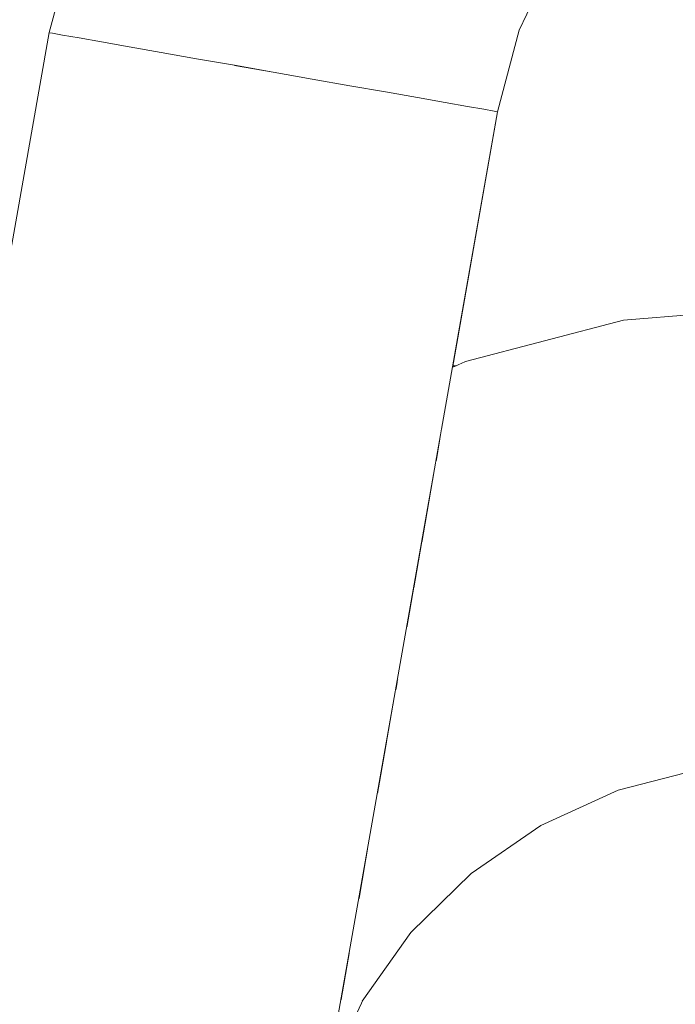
# Model space of a CAD drawing. Header units: millimetres. Extents: x -30280 to 309309, y -17460 to 4378.
# Tile 450 of 656: x 148477 to 148500, y -14528 to -14493. Entities that reach past the tile are written whole.
import ezdxf

# ---------------------------------------------------------------- set-up
doc = ezdxf.new("R2010")
doc.units = ezdxf.units.MM
doc.header["$MEASUREMENT"] = 0
doc.linetypes.add('Wipeout_Contour', pattern=[1000, 0, -1000])
doc.layers.add('P1_PLANTA PRIMERA_4_Nuevo_08_E_Envans secs', color=7, linetype='Continuous')
doc.layers.add('P1_PLANTA PRIMERA_4_Nuevo_09_EI_Mobiliari general', color=7, linetype='Continuous')
doc.layers.add('P1_PLANTA PRIMERA_4_Nuevo_09_EI_Mobiliari general_Pluma_Nº__1', color=7, linetype='Continuous', lineweight=5)

msp = doc.modelspace()

# ---------------------------------------------------------------- wipeouts: each hides what was drawn before it
at = {"color": 254, "linetype": 'Wipeout_Contour', "lineweight": 0, "ltscale": 1491831.615507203}
msp.add_wipeout([(148453.929, -14505.297), (148475.572, -14505.297), (148477.638, -14493.585), (148479.13, -14488.018), (148481.569, -14482.795), (148484.879, -14478.077), (148488.96, -14474.006), (148493.686, -14470.707), (148495.751, -14469.75), (148453.929, -14469.75)], dxfattribs=at).dxf.layer = 'P1_PLANTA PRIMERA_4_Nuevo_09_EI_Mobiliari general'
at = {"color": 254, "linetype": 'Wipeout_Contour', "lineweight": 0, "ltscale": 447597.043066}
msp.add_wipeout([(148491.227, -14508.653), (148492.871, -14507.902), (148491.431, -14507.497)], dxfattribs=at).dxf.layer = 'P1_PLANTA PRIMERA_4_Nuevo_09_EI_Mobiliari general'
at = {"color": 254, "linetype": 'Wipeout_Contour', "lineweight": 0, "ltscale": 447594.629769}
msp.add_wipeout([(148489.809, -14516.699), (148490.994, -14515.884), (148490.302, -14514.677)], dxfattribs=at).dxf.layer = 'P1_PLANTA PRIMERA_4_Nuevo_09_EI_Mobiliari general'
at = {"color": 254, "linetype": 'Wipeout_Contour', "lineweight": 0, "ltscale": 447592.533931}
msp.add_wipeout([(148487.906, -14527.492), (148489.625, -14525.078), (148488.179, -14525.94)], dxfattribs=at).dxf.layer = 'P1_PLANTA PRIMERA_4_Nuevo_09_EI_Mobiliari general'

# ---------------------------------------------------------------- next in the draw order: wipeouts: each hides what was drawn before it
at = {"color": 254, "linetype": 'Wipeout_Contour', "lineweight": 0, "ltscale": 4182736.077908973}
msp.add_wipeout([(148493.395, -14496.363), (148491.819, -14505.297), (148497.826, -14503.696), (148503.486, -14503.223), (148678.929, -14503.678), (148854.372, -14503.196), (148860.032, -14503.696), (148865.582, -14505.147), (148864.463, -14496.363), (148863.694, -14493.495), (148862.438, -14490.805), (148860.733, -14488.374), (148858.631, -14486.277), (148856.196, -14484.578), (148853.503, -14483.328), (148850.633, -14482.566), (148847.674, -14482.315), (148692.121, -14482.728), (148678.929, -14482.764), (148665.738, -14482.801), (148510.184, -14482.293), (148507.225, -14482.566), (148504.355, -14483.328), (148501.662, -14484.578), (148499.227, -14486.277), (148497.125, -14488.374), (148495.42, -14490.805), (148494.164, -14493.495)], dxfattribs=at).dxf.layer = 'P1_PLANTA PRIMERA_4_Nuevo_09_EI_Mobiliari general'
at = {"color": 254, "linetype": 'Wipeout_Contour', "lineweight": 0, "ltscale": 596713.58794}
msp.add_wipeout([(148428.929, -14815.895), (148485.516, -14494.974), (148484.148, -14494.733), (148428.929, -14807.895)], dxfattribs=at).dxf.layer = 'P1_PLANTA PRIMERA_4_Nuevo_09_EI_Mobiliari general'
at = {"color": 254, "linetype": 'Wipeout_Contour', "lineweight": 0, "ltscale": 596796.86499}
msp.add_wipeout([(148491.227, -14508.653), (148490.99, -14509.999), (148493.207, -14508.987), (148492.871, -14507.902)], dxfattribs=at).dxf.layer = 'P1_PLANTA PRIMERA_4_Nuevo_09_EI_Mobiliari general'
at = {"color": 254, "linetype": 'Wipeout_Contour', "lineweight": 0, "ltscale": 447593.069689}
msp.add_wipeout([(148487.881, -14527.632), (148490.076, -14525.232), (148487.906, -14527.492)], dxfattribs=at).dxf.layer = 'P1_PLANTA PRIMERA_4_Nuevo_09_EI_Mobiliari general'

# ---------------------------------------------------------------- next in the draw order: wipeouts: each hides what was drawn before it
at = {"color": 254, "linetype": 'Wipeout_Contour', "lineweight": 0, "ltscale": 596718.53371}
msp.add_wipeout([(148428.929, -14815.895), (148430.34, -14815.895), (148486.884, -14495.215), (148485.516, -14494.974)], dxfattribs=at).dxf.layer = 'P1_PLANTA PRIMERA_4_Nuevo_09_EI_Mobiliari general'
at = {"color": 254, "linetype": 'Wipeout_Contour', "lineweight": 0, "ltscale": 447607.39522}
msp.add_wipeout([(148497.806, -14503.819), (148492.235, -14505.276), (148497.826, -14504.178)], dxfattribs=at).dxf.layer = 'P1_PLANTA PRIMERA_4_Nuevo_09_EI_Mobiliari general'

# ---------------------------------------------------------------- next in the draw order: wipeouts: each hides what was drawn before it
at = {"color": 254, "linetype": 'Wipeout_Contour', "lineweight": 0, "ltscale": 596724.026369}
msp.add_wipeout([(148430.34, -14815.895), (148431.707, -14815.895), (148488.211, -14495.449), (148486.884, -14495.215)], dxfattribs=at).dxf.layer = 'P1_PLANTA PRIMERA_4_Nuevo_09_EI_Mobiliari general'
at = {"color": 254, "linetype": 'Wipeout_Contour', "lineweight": 0, "ltscale": 447607.667081}
msp.add_wipeout([(148497.826, -14504.178), (148492.276, -14505.63), (148497.888, -14504.762)], dxfattribs=at).dxf.layer = 'P1_PLANTA PRIMERA_4_Nuevo_09_EI_Mobiliari general'

# ---------------------------------------------------------------- next in the draw order: wipeouts: each hides what was drawn before it
at = {"color": 254, "linetype": 'Wipeout_Contour', "lineweight": 0, "ltscale": 447608.161602}
msp.add_wipeout([(148497.888, -14504.762), (148492.399, -14506.198), (148497.989, -14505.554)], dxfattribs=at).dxf.layer = 'P1_PLANTA PRIMERA_4_Nuevo_09_EI_Mobiliari general'

# ---------------------------------------------------------------- next in the draw order: wipeouts: each hides what was drawn before it
at = {"color": 254, "linetype": 'Wipeout_Contour', "lineweight": 0, "ltscale": 447608.864206}
msp.add_wipeout([(148497.989, -14505.554), (148492.599, -14506.963), (148498.126, -14506.528)], dxfattribs=at).dxf.layer = 'P1_PLANTA PRIMERA_4_Nuevo_09_EI_Mobiliari general'

# ---------------------------------------------------------------- next in the draw order: wipeouts: each hides what was drawn before it
at = {"color": 254, "linetype": 'Wipeout_Contour', "lineweight": 0, "ltscale": 596810.506065}
msp.add_wipeout([(148498.126, -14506.528), (148492.871, -14507.902), (148493.207, -14508.987), (148498.295, -14507.656)], dxfattribs=at).dxf.layer = 'P1_PLANTA PRIMERA_4_Nuevo_09_EI_Mobiliari general'

# ---------------------------------------------------------------- next in the draw order: wipeouts: each hides what was drawn before it
at = {"color": 254, "linetype": 'Wipeout_Contour', "lineweight": 0, "ltscale": 596830.938115}
msp.add_wipeout([(148498.126, -14506.528), (148498.295, -14507.656), (148503.478, -14507.223), (148503.481, -14506.081)], dxfattribs=at).dxf.layer = 'P1_PLANTA PRIMERA_4_Nuevo_09_EI_Mobiliari general'
at = {"color": 254, "linetype": 'Wipeout_Contour', "lineweight": 0, "ltscale": 596797.58481}
msp.add_wipeout([(148490.99, -14509.999), (148490.727, -14511.494), (148493.595, -14510.183), (148493.207, -14508.987)], dxfattribs=at).dxf.layer = 'P1_PLANTA PRIMERA_4_Nuevo_09_EI_Mobiliari general'

# ---------------------------------------------------------------- next in the draw order: wipeouts: each hides what was drawn before it
at = {"color": 254, "linetype": 'Wipeout_Contour', "lineweight": 0, "ltscale": 596812.036349}
msp.add_wipeout([(148498.295, -14507.656), (148493.207, -14508.987), (148493.595, -14510.183), (148498.491, -14508.903)], dxfattribs=at).dxf.layer = 'P1_PLANTA PRIMERA_4_Nuevo_09_EI_Mobiliari general'

# ---------------------------------------------------------------- next in the draw order: wipeouts: each hides what was drawn before it
at = {"color": 254, "linetype": 'Wipeout_Contour', "lineweight": 0, "ltscale": 596831.75382}
msp.add_wipeout([(148498.295, -14507.656), (148498.491, -14508.903), (148503.475, -14508.487), (148503.478, -14507.223)], dxfattribs=at).dxf.layer = 'P1_PLANTA PRIMERA_4_Nuevo_09_EI_Mobiliari general'
at = {"color": 254, "linetype": 'Wipeout_Contour', "lineweight": 0, "ltscale": 596798.39589}
msp.add_wipeout([(148490.727, -14511.494), (148490.445, -14513.092), (148494.025, -14511.456), (148493.595, -14510.183)], dxfattribs=at).dxf.layer = 'P1_PLANTA PRIMERA_4_Nuevo_09_EI_Mobiliari general'

# ---------------------------------------------------------------- next in the draw order: wipeouts: each hides what was drawn before it
at = {"color": 254, "linetype": 'Wipeout_Contour', "lineweight": 0, "ltscale": 596813.74638}
msp.add_wipeout([(148498.491, -14508.903), (148493.595, -14510.183), (148494.025, -14511.456), (148498.707, -14510.232)], dxfattribs=at).dxf.layer = 'P1_PLANTA PRIMERA_4_Nuevo_09_EI_Mobiliari general'

# ---------------------------------------------------------------- next in the draw order: wipeouts: each hides what was drawn before it
at = {"color": 254, "linetype": 'Wipeout_Contour', "lineweight": 0, "ltscale": 596832.656044}
msp.add_wipeout([(148498.491, -14508.903), (148498.707, -14510.232), (148503.471, -14509.834), (148503.475, -14508.487)], dxfattribs=at).dxf.layer = 'P1_PLANTA PRIMERA_4_Nuevo_09_EI_Mobiliari general'
at = {"color": 254, "linetype": 'Wipeout_Contour', "lineweight": 0, "ltscale": 596799.312479}
msp.add_wipeout([(148490.445, -14513.092), (148490.198, -14514.49), (148494.483, -14512.766), (148494.025, -14511.456)], dxfattribs=at).dxf.layer = 'P1_PLANTA PRIMERA_4_Nuevo_09_EI_Mobiliari general'

# ---------------------------------------------------------------- next in the draw order: wipeouts: each hides what was drawn before it
at = {"color": 254, "linetype": 'Wipeout_Contour', "lineweight": 0, "ltscale": 596815.584188}
msp.add_wipeout([(148498.707, -14510.232), (148494.025, -14511.456), (148494.483, -14512.766), (148498.938, -14511.601)], dxfattribs=at).dxf.layer = 'P1_PLANTA PRIMERA_4_Nuevo_09_EI_Mobiliari general'

# ---------------------------------------------------------------- next in the draw order: wipeouts: each hides what was drawn before it
at = {"color": 254, "linetype": 'Wipeout_Contour', "lineweight": 0, "ltscale": 596833.74192}
msp.add_wipeout([(148503.534, -14509.828), (148498.707, -14510.232), (148498.938, -14511.601), (148503.53, -14511.218)], dxfattribs=at).dxf.layer = 'P1_PLANTA PRIMERA_4_Nuevo_09_EI_Mobiliari general'
at = {"color": 254, "linetype": 'Wipeout_Contour', "lineweight": 0, "ltscale": 596801.342736}
msp.add_wipeout([(148494.483, -14512.766), (148490.302, -14514.677), (148490.994, -14515.884), (148494.955, -14514.074)], dxfattribs=at).dxf.layer = 'P1_PLANTA PRIMERA_4_Nuevo_09_EI_Mobiliari general'

# ---------------------------------------------------------------- next in the draw order: wipeouts: each hides what was drawn before it
at = {"color": 254, "linetype": 'Wipeout_Contour', "lineweight": 0, "ltscale": 596817.493973}
msp.add_wipeout([(148498.938, -14511.601), (148494.483, -14512.766), (148494.955, -14514.074), (148499.176, -14512.97)], dxfattribs=at).dxf.layer = 'P1_PLANTA PRIMERA_4_Nuevo_09_EI_Mobiliari general'
at = {"color": 254, "linetype": 'Wipeout_Contour', "lineweight": 0, "ltscale": 596793.852139}
msp.add_wipeout([(148489.48, -14518.566), (148491.687, -14517.049), (148490.994, -14515.884), (148489.809, -14516.699)], dxfattribs=at).dxf.layer = 'P1_PLANTA PRIMERA_4_Nuevo_09_EI_Mobiliari general'

# ---------------------------------------------------------------- next in the draw order: wipeouts: each hides what was drawn before it
at = {"color": 254, "linetype": 'Wipeout_Contour', "lineweight": 0, "ltscale": 596834.73331}
msp.add_wipeout([(148503.53, -14511.218), (148498.938, -14511.601), (148499.176, -14512.97), (148503.526, -14512.607)], dxfattribs=at).dxf.layer = 'P1_PLANTA PRIMERA_4_Nuevo_09_EI_Mobiliari general'
at = {"color": 254, "linetype": 'Wipeout_Contour', "lineweight": 0, "ltscale": 596804.14035}
msp.add_wipeout([(148494.955, -14514.074), (148490.994, -14515.884), (148491.687, -14517.049), (148495.428, -14515.339)], dxfattribs=at).dxf.layer = 'P1_PLANTA PRIMERA_4_Nuevo_09_EI_Mobiliari general'

# ---------------------------------------------------------------- next in the draw order: wipeouts: each hides what was drawn before it
at = {"color": 254, "linetype": 'Wipeout_Contour', "lineweight": 0, "ltscale": 596819.417799}
msp.add_wipeout([(148499.176, -14512.97), (148494.955, -14514.074), (148495.428, -14515.339), (148499.413, -14514.297)], dxfattribs=at).dxf.layer = 'P1_PLANTA PRIMERA_4_Nuevo_09_EI_Mobiliari general'
at = {"color": 254, "linetype": 'Wipeout_Contour', "lineweight": 0, "ltscale": 596795.100341}
msp.add_wipeout([(148489.48, -14518.565), (148489.169, -14520.327), (148492.358, -14518.136), (148491.687, -14517.049)], dxfattribs=at).dxf.layer = 'P1_PLANTA PRIMERA_4_Nuevo_09_EI_Mobiliari general'

# ---------------------------------------------------------------- next in the draw order: wipeouts: each hides what was drawn before it
at = {"color": 254, "linetype": 'Wipeout_Contour', "lineweight": 0, "ltscale": 596835.724659}
msp.add_wipeout([(148503.526, -14512.607), (148499.176, -14512.97), (148499.413, -14514.297), (148503.522, -14513.954)], dxfattribs=at).dxf.layer = 'P1_PLANTA PRIMERA_4_Nuevo_09_EI_Mobiliari general'
at = {"color": 254, "linetype": 'Wipeout_Contour', "lineweight": 0, "ltscale": 596806.880277}
msp.add_wipeout([(148495.428, -14515.339), (148491.687, -14517.049), (148492.358, -14518.136), (148495.886, -14516.524)], dxfattribs=at).dxf.layer = 'P1_PLANTA PRIMERA_4_Nuevo_09_EI_Mobiliari general'

# ---------------------------------------------------------------- next in the draw order: wipeouts: each hides what was drawn before it
at = {"color": 254, "linetype": 'Wipeout_Contour', "lineweight": 0, "ltscale": 596821.297372}
msp.add_wipeout([(148499.413, -14514.297), (148495.428, -14515.339), (148495.886, -14516.524), (148499.644, -14515.541)], dxfattribs=at).dxf.layer = 'P1_PLANTA PRIMERA_4_Nuevo_09_EI_Mobiliari general'
at = {"color": 254, "linetype": 'Wipeout_Contour', "lineweight": 0, "ltscale": 596797.213088}
msp.add_wipeout([(148492.358, -14518.136), (148489.169, -14520.327), (148489.98, -14521.18), (148492.988, -14519.113)], dxfattribs=at).dxf.layer = 'P1_PLANTA PRIMERA_4_Nuevo_09_EI_Mobiliari general'

# ---------------------------------------------------------------- next in the draw order: wipeouts: each hides what was drawn before it
at = {"color": 254, "linetype": 'Wipeout_Contour', "lineweight": 0, "ltscale": 596836.68604}
msp.add_wipeout([(148503.522, -14513.954), (148499.413, -14514.297), (148499.644, -14515.541), (148503.519, -14515.218)], dxfattribs=at).dxf.layer = 'P1_PLANTA PRIMERA_4_Nuevo_09_EI_Mobiliari general'
at = {"color": 254, "linetype": 'Wipeout_Contour', "lineweight": 0, "ltscale": 596809.479453}
msp.add_wipeout([(148495.886, -14516.524), (148492.358, -14518.136), (148492.988, -14519.113), (148496.315, -14517.592)], dxfattribs=at).dxf.layer = 'P1_PLANTA PRIMERA_4_Nuevo_09_EI_Mobiliari general'
at = {"color": 254, "linetype": 'Wipeout_Contour', "lineweight": 0, "ltscale": 596792.011517}
msp.add_wipeout([(148488.509, -14524.069), (148490.714, -14521.904), (148489.98, -14521.18), (148488.817, -14522.323)], dxfattribs=at).dxf.layer = 'P1_PLANTA PRIMERA_4_Nuevo_09_EI_Mobiliari general'

# ---------------------------------------------------------------- next in the draw order: wipeouts: each hides what was drawn before it
at = {"color": 254, "linetype": 'Wipeout_Contour', "lineweight": 0, "ltscale": 596823.075807}
msp.add_wipeout([(148499.644, -14515.541), (148495.886, -14516.524), (148496.315, -14517.592), (148499.86, -14516.665)], dxfattribs=at).dxf.layer = 'P1_PLANTA PRIMERA_4_Nuevo_09_EI_Mobiliari general'
at = {"color": 254, "linetype": 'Wipeout_Contour', "lineweight": 0, "ltscale": 596800.274979}
msp.add_wipeout([(148492.988, -14519.113), (148489.98, -14521.18), (148490.714, -14521.904), (148493.558, -14519.949)], dxfattribs=at).dxf.layer = 'P1_PLANTA PRIMERA_4_Nuevo_09_EI_Mobiliari general'
at = {"color": 254, "linetype": 'Wipeout_Contour', "lineweight": 0, "ltscale": 447597.520988}
msp.add_wipeout([(148491.346, -14522.477), (148489.013, -14524.77), (148491.86, -14522.883)], dxfattribs=at).dxf.layer = 'P1_PLANTA PRIMERA_4_Nuevo_09_EI_Mobiliari general'

# ---------------------------------------------------------------- next in the draw order: wipeouts: each hides what was drawn before it
at = {"color": 254, "linetype": 'Wipeout_Contour', "lineweight": 0, "ltscale": 596811.85915}
msp.add_wipeout([(148496.315, -14517.592), (148492.988, -14519.113), (148493.558, -14519.949), (148496.704, -14518.511)], dxfattribs=at).dxf.layer = 'P1_PLANTA PRIMERA_4_Nuevo_09_EI_Mobiliari general'
at = {"color": 254, "linetype": 'Wipeout_Contour', "lineweight": 0, "ltscale": 447599.066384}
msp.add_wipeout([(148491.86, -14522.883), (148489.625, -14525.078), (148492.238, -14523.109)], dxfattribs=at).dxf.layer = 'P1_PLANTA PRIMERA_4_Nuevo_09_EI_Mobiliari general'

# ---------------------------------------------------------------- next in the draw order: wipeouts: each hides what was drawn before it
at = {"color": 254, "linetype": 'Wipeout_Contour', "lineweight": 0, "ltscale": 596729.26743}
msp.add_wipeout([(148432.991, -14815.895), (148489.455, -14495.668), (148488.211, -14495.449), (148431.707, -14815.895)], dxfattribs=at).dxf.layer = 'P1_PLANTA PRIMERA_4_Nuevo_09_EI_Mobiliari general'
at = {"color": 254, "linetype": 'Wipeout_Contour', "lineweight": 0, "ltscale": 447619.594037}
msp.add_wipeout([(148499.86, -14516.665), (148496.315, -14517.592), (148500.056, -14517.635)], dxfattribs=at).dxf.layer = 'P1_PLANTA PRIMERA_4_Nuevo_09_EI_Mobiliari general'
at = {"color": 254, "linetype": 'Wipeout_Contour', "lineweight": 0, "ltscale": 447602.831968}
msp.add_wipeout([(148493.558, -14519.949), (148490.714, -14521.904), (148494.049, -14520.619)], dxfattribs=at).dxf.layer = 'P1_PLANTA PRIMERA_4_Nuevo_09_EI_Mobiliari general'

# ---------------------------------------------------------------- next in the draw order: wipeouts: each hides what was drawn before it
at = {"color": 254, "linetype": 'Wipeout_Contour', "lineweight": 0, "ltscale": 596734.09763}
msp.add_wipeout([(148432.991, -14815.895), (148434.151, -14815.895), (148490.58, -14495.867), (148489.455, -14495.668)], dxfattribs=at).dxf.layer = 'P1_PLANTA PRIMERA_4_Nuevo_09_EI_Mobiliari general'
at = {"color": 254, "linetype": 'Wipeout_Contour', "lineweight": 0, "ltscale": 447611.272648}
msp.add_wipeout([(148496.704, -14518.511), (148493.558, -14519.949), (148497.039, -14519.253)], dxfattribs=at).dxf.layer = 'P1_PLANTA PRIMERA_4_Nuevo_09_EI_Mobiliari general'
at = {"color": 254, "linetype": 'Wipeout_Contour', "lineweight": 0, "ltscale": 447604.489271}
msp.add_wipeout([(148494.049, -14520.619), (148491.346, -14522.477), (148494.448, -14521.104)], dxfattribs=at).dxf.layer = 'P1_PLANTA PRIMERA_4_Nuevo_09_EI_Mobiliari general'

# ---------------------------------------------------------------- next in the draw order: wipeouts: each hides what was drawn before it
at = {"color": 254, "linetype": 'Wipeout_Contour', "lineweight": 0, "ltscale": 596738.370221}
msp.add_wipeout([(148490.58, -14495.867), (148434.151, -14815.895), (148435.152, -14815.895), (148491.551, -14496.038)], dxfattribs=at).dxf.layer = 'P1_PLANTA PRIMERA_4_Nuevo_09_EI_Mobiliari general'
at = {"color": 254, "linetype": 'Wipeout_Contour', "lineweight": 0, "ltscale": 447620.593384}
msp.add_wipeout([(148500.056, -14517.635), (148496.704, -14518.511), (148500.225, -14518.42)], dxfattribs=at).dxf.layer = 'P1_PLANTA PRIMERA_4_Nuevo_09_EI_Mobiliari general'
at = {"color": 254, "linetype": 'Wipeout_Contour', "lineweight": 0, "ltscale": 447612.532052}
msp.add_wipeout([(148497.039, -14519.253), (148494.049, -14520.619), (148497.311, -14519.796)], dxfattribs=at).dxf.layer = 'P1_PLANTA PRIMERA_4_Nuevo_09_EI_Mobiliari general'
at = {"color": 254, "linetype": 'Wipeout_Contour', "lineweight": 0, "ltscale": 447605.767213}
msp.add_wipeout([(148494.448, -14521.104), (148491.86, -14522.883), (148494.742, -14521.388)], dxfattribs=at).dxf.layer = 'P1_PLANTA PRIMERA_4_Nuevo_09_EI_Mobiliari general'

# ---------------------------------------------------------------- next in the draw order: wipeouts: each hides what was drawn before it
at = {"color": 254, "linetype": 'Wipeout_Contour', "lineweight": 0, "ltscale": 447508.673444}
msp.add_wipeout([(148428.929, -14772.603), (148478.113, -14493.668), (148428.929, -14770.525)], dxfattribs=at).dxf.layer = 'P1_PLANTA PRIMERA_4_Nuevo_09_EI_Mobiliari general'
at = {"color": 254, "linetype": 'Wipeout_Contour', "lineweight": 0, "ltscale": 447621.409897}
msp.add_wipeout([(148500.225, -14518.42), (148497.039, -14519.253), (148500.362, -14518.998)], dxfattribs=at).dxf.layer = 'P1_PLANTA PRIMERA_4_Nuevo_09_EI_Mobiliari general'
at = {"color": 254, "linetype": 'Wipeout_Contour', "lineweight": 0, "ltscale": 447613.498472}
msp.add_wipeout([(148497.311, -14519.796), (148494.448, -14521.104), (148497.512, -14520.122)], dxfattribs=at).dxf.layer = 'P1_PLANTA PRIMERA_4_Nuevo_09_EI_Mobiliari general'

# ---------------------------------------------------------------- next in the draw order: wipeouts: each hides what was drawn before it
at = {"color": 254, "linetype": 'Wipeout_Contour', "lineweight": 0, "ltscale": 447509.802564}
msp.add_wipeout([(148428.929, -14775.997), (148478.693, -14493.771), (148428.929, -14772.603)], dxfattribs=at).dxf.layer = 'P1_PLANTA PRIMERA_4_Nuevo_09_EI_Mobiliari general'
at = {"color": 254, "linetype": 'Wipeout_Contour', "lineweight": 0, "ltscale": 447622.026975}
msp.add_wipeout([(148500.362, -14518.998), (148497.311, -14519.796), (148500.463, -14519.35)], dxfattribs=at).dxf.layer = 'P1_PLANTA PRIMERA_4_Nuevo_09_EI_Mobiliari general'

# ---------------------------------------------------------------- next in the draw order: wipeouts: each hides what was drawn before it
at = {"color": 254, "linetype": 'Wipeout_Contour', "lineweight": 0, "ltscale": 447552.296173}
msp.add_wipeout([(148479.245, -14488.059), (148477.757, -14493.606), (148479.584, -14488.183)], dxfattribs=at).dxf.layer = 'P1_PLANTA PRIMERA_4_Nuevo_09_EI_Mobiliari general'
at = {"color": 254, "linetype": 'Wipeout_Contour', "lineweight": 0, "ltscale": 447511.392141}
msp.add_wipeout([(148428.929, -14780.603), (148479.481, -14493.91), (148428.929, -14775.997)], dxfattribs=at).dxf.layer = 'P1_PLANTA PRIMERA_4_Nuevo_09_EI_Mobiliari general'

# ---------------------------------------------------------------- next in the draw order: wipeouts: each hides what was drawn before it
at = {"color": 254, "linetype": 'Wipeout_Contour', "lineweight": 0, "ltscale": 447553.66504}
msp.add_wipeout([(148479.584, -14488.183), (148478.113, -14493.668), (148480.137, -14488.384)], dxfattribs=at).dxf.layer = 'P1_PLANTA PRIMERA_4_Nuevo_09_EI_Mobiliari general'
at = {"color": 254, "linetype": 'Wipeout_Contour', "lineweight": 0, "ltscale": 447513.394071}
msp.add_wipeout([(148428.929, -14786.282), (148480.452, -14494.081), (148428.929, -14780.603)], dxfattribs=at).dxf.layer = 'P1_PLANTA PRIMERA_4_Nuevo_09_EI_Mobiliari general'

# ---------------------------------------------------------------- next in the draw order: wipeouts: each hides what was drawn before it
at = {"color": 254, "linetype": 'Wipeout_Contour', "lineweight": 0, "ltscale": 447555.667682}
msp.add_wipeout([(148480.137, -14488.384), (148478.693, -14493.771), (148480.889, -14488.658)], dxfattribs=at).dxf.layer = 'P1_PLANTA PRIMERA_4_Nuevo_09_EI_Mobiliari general'
at = {"color": 254, "linetype": 'Wipeout_Contour', "lineweight": 0, "ltscale": 596701.425195}
msp.add_wipeout([(148428.929, -14792.86), (148481.577, -14494.279), (148480.452, -14494.081), (148428.929, -14786.282)], dxfattribs=at).dxf.layer = 'P1_PLANTA PRIMERA_4_Nuevo_09_EI_Mobiliari general'

# ---------------------------------------------------------------- next in the draw order: wipeouts: each hides what was drawn before it
at = {"color": 254, "linetype": 'Wipeout_Contour', "lineweight": 0, "ltscale": 596705.199901}
msp.add_wipeout([(148428.929, -14792.86), (148428.929, -14800.138), (148482.821, -14494.499), (148481.577, -14494.279)], dxfattribs=at).dxf.layer = 'P1_PLANTA PRIMERA_4_Nuevo_09_EI_Mobiliari general'

# ---------------------------------------------------------------- next in the draw order: wipeouts: each hides what was drawn before it
at = {"color": 254, "linetype": 'Wipeout_Contour', "lineweight": 0, "ltscale": 596748.763069}
msp.add_wipeout([(148481.815, -14488.996), (148480.452, -14494.081), (148481.577, -14494.279), (148482.889, -14489.387)], dxfattribs=at).dxf.layer = 'P1_PLANTA PRIMERA_4_Nuevo_09_EI_Mobiliari general'
at = {"color": 254, "linetype": 'Wipeout_Contour', "lineweight": 0, "ltscale": 596709.295577}
msp.add_wipeout([(148428.929, -14807.895), (148484.148, -14494.733), (148482.821, -14494.499), (148428.929, -14800.138)], dxfattribs=at).dxf.layer = 'P1_PLANTA PRIMERA_4_Nuevo_09_EI_Mobiliari general'

# ---------------------------------------------------------------- next in the draw order: wipeouts: each hides what was drawn before it
at = {"color": 254, "linetype": 'Wipeout_Contour', "lineweight": 0, "ltscale": 596753.490945}
msp.add_wipeout([(148482.889, -14489.387), (148481.577, -14494.279), (148482.821, -14494.499), (148484.076, -14489.82)], dxfattribs=at).dxf.layer = 'P1_PLANTA PRIMERA_4_Nuevo_09_EI_Mobiliari general'

# ---------------------------------------------------------------- next in the draw order: wipeouts: each hides what was drawn before it
at = {"color": 254, "linetype": 'Wipeout_Contour', "lineweight": 0, "ltscale": 596758.621388}
msp.add_wipeout([(148484.076, -14489.82), (148482.821, -14494.499), (148484.148, -14494.733), (148485.342, -14490.281)], dxfattribs=at).dxf.layer = 'P1_PLANTA PRIMERA_4_Nuevo_09_EI_Mobiliari general'

# ---------------------------------------------------------------- next in the draw order: wipeouts: each hides what was drawn before it
at = {"color": 254, "linetype": 'Wipeout_Contour', "lineweight": 0, "ltscale": 596763.998436}
msp.add_wipeout([(148485.342, -14490.281), (148484.148, -14494.733), (148485.516, -14494.974), (148486.647, -14490.756)], dxfattribs=at).dxf.layer = 'P1_PLANTA PRIMERA_4_Nuevo_09_EI_Mobiliari general'

# ---------------------------------------------------------------- next in the draw order: wipeouts: each hides what was drawn before it
at = {"color": 254, "linetype": 'Wipeout_Contour', "lineweight": 0, "ltscale": 596769.458662}
msp.add_wipeout([(148486.647, -14490.756), (148485.516, -14494.974), (148486.884, -14495.215), (148487.952, -14491.232)], dxfattribs=at).dxf.layer = 'P1_PLANTA PRIMERA_4_Nuevo_09_EI_Mobiliari general'

# ---------------------------------------------------------------- next in the draw order: wipeouts: each hides what was drawn before it
at = {"color": 254, "linetype": 'Wipeout_Contour', "lineweight": 0, "ltscale": 596774.836136}
msp.add_wipeout([(148487.952, -14491.232), (148486.884, -14495.215), (148488.211, -14495.449), (148489.218, -14491.693)], dxfattribs=at).dxf.layer = 'P1_PLANTA PRIMERA_4_Nuevo_09_EI_Mobiliari general'

# ---------------------------------------------------------------- next in the draw order: wipeouts: each hides what was drawn before it
at = {"color": 254, "linetype": 'Wipeout_Contour', "lineweight": 0, "ltscale": 596779.967475}
msp.add_wipeout([(148489.218, -14491.693), (148488.211, -14495.449), (148489.455, -14495.668), (148490.405, -14492.126)], dxfattribs=at).dxf.layer = 'P1_PLANTA PRIMERA_4_Nuevo_09_EI_Mobiliari general'

# ---------------------------------------------------------------- next in the draw order: wipeouts: each hides what was drawn before it
at = {"color": 254, "linetype": 'Wipeout_Contour', "lineweight": 0, "ltscale": 596784.696814}
msp.add_wipeout([(148490.405, -14492.126), (148489.455, -14495.668), (148490.58, -14495.867), (148491.478, -14492.517)], dxfattribs=at).dxf.layer = 'P1_PLANTA PRIMERA_4_Nuevo_09_EI_Mobiliari general'

# ---------------------------------------------------------------- next in the draw order: wipeouts: each hides what was drawn before it
at = {"color": 254, "linetype": 'Wipeout_Contour', "lineweight": 0, "ltscale": 447594.101562}
msp.add_wipeout([(148492.405, -14492.854), (148491.551, -14496.038), (148493.156, -14493.128)], dxfattribs=at).dxf.layer = 'P1_PLANTA PRIMERA_4_Nuevo_09_EI_Mobiliari general'

# ---------------------------------------------------------------- next in the draw order: wipeouts: each hides what was drawn before it
at = {"color": 254, "linetype": 'Wipeout_Contour', "lineweight": 0, "ltscale": 447596.178312}
msp.add_wipeout([(148493.156, -14493.128), (148492.339, -14496.177), (148493.71, -14493.33)], dxfattribs=at).dxf.layer = 'P1_PLANTA PRIMERA_4_Nuevo_09_EI_Mobiliari general'

# ---------------------------------------------------------------- next in the draw order: wipeouts: each hides what was drawn before it
at = {"color": 254, "linetype": 'Wipeout_Contour', "lineweight": 0, "ltscale": 447597.580534}
msp.add_wipeout([(148493.71, -14493.33), (148492.919, -14496.279), (148494.049, -14493.453)], dxfattribs=at).dxf.layer = 'P1_PLANTA PRIMERA_4_Nuevo_09_EI_Mobiliari general'

# ---------------------------------------------------------------- next in the draw order: wipeouts: each hides what was drawn before it
at = {"color": 254, "linetype": 'Wipeout_Contour', "lineweight": 0, "ltscale": 447599.991608}
msp.add_wipeout([(148495.002, -14490.563), (148493.71, -14493.33), (148495.315, -14490.744)], dxfattribs=at).dxf.layer = 'P1_PLANTA PRIMERA_4_Nuevo_09_EI_Mobiliari general'

# ---------------------------------------------------------------- next in the draw order: wipeouts: each hides what was drawn before it
at = {"color": 254, "linetype": 'Wipeout_Contour', "lineweight": 0, "ltscale": 11546169.40718183}
msp.add_wipeout([(147377.62, -12475.052), (147377.62, -14920.051), (147901.155, -14920.052), (147903.854, -14904.977), (147970.958, -14530.194), (147971.595, -14527.856), (147975.525, -14505.564), (147953.929, -14505.564), (147953.929, -14449.995), (147967.565, -14023.885), (148390.293, -14023.885), (148403.857, -14449.995), (148403.929, -14505.564), (148382.333, -14505.564), (148386.263, -14527.856), (148386.9, -14530.194), (148428.929, -14764.931), (148470.958, -14530.194), (148471.595, -14527.856), (148475.525, -14505.564), (148453.929, -14505.564), (148453.929, -14449.995), (148467.565, -14023.885), (148890.293, -14023.885), (148903.857, -14449.995), (148903.929, -14505.564), (148882.333, -14505.564), (148886.263, -14527.856), (148886.9, -14530.194), (148928.929, -14764.931), (148970.958, -14530.194), (148971.595, -14527.856), (148975.525, -14505.564), (148953.929, -14505.564), (148953.929, -14449.995), (148967.565, -14023.885), (149390.293, -14023.885), (149403.857, -14449.995), (149403.929, -14505.564), (149382.333, -14505.564), (149386.263, -14527.856), (149386.9, -14530.194), (149428.929, -14764.931), (149470.958, -14530.194), (149471.595, -14527.856), (149475.525, -14505.564), (149453.929, -14505.564), (149453.929, -14449.995), (149467.565, -14023.885), (149890.293, -14023.885), (149903.857, -14449.995), (149903.929, -14505.564), (149882.333, -14505.564), (149886.263, -14527.856), (149886.9, -14530.194), (149928.929, -14764.931), (149970.958, -14530.194), (149971.595, -14527.856), (149975.525, -14505.564), (149953.929, -14505.564), (149953.929, -14449.995), (149967.565, -14023.885), (150390.293, -14023.885), (150403.857, -14449.995), (150403.929, -14505.564), (150382.333, -14505.564), (150386.263, -14527.856), (150386.9, -14530.194), (150428.929, -14764.931), (150470.958, -14530.194), (150471.595, -14527.856), (150475.525, -14505.564), (150453.929, -14505.564), (150453.929, -14449.995), (150467.565, -14023.885), (150732.62, -14023.885), (150732.62, -12475.052)], dxfattribs=at).dxf.layer = 'P1_PLANTA PRIMERA_4_Nuevo_08_E_Envans secs'

# ---------------------------------------------------------------- next in the draw order: linework, layer by layer
at = {"layer": 'P1_PLANTA PRIMERA_4_Nuevo_09_EI_Mobiliari general_Pluma_Nº__1', "color": 7, "linetype": 'Continuous', "lineweight": 5}
for p, q in [((148477.638, -14493.584), (148479.13, -14488.017)), ((148494.163, -14493.495), (148495.42, -14490.805)), ((148477.638, -14493.585), (148477.757, -14493.606)), ((148477.757, -14493.606), (148478.113, -14493.668)), ((148478.113, -14493.668), (148478.693, -14493.771)), ((148478.693, -14493.771), (148479.481, -14493.91)), ((148493.394, -14496.363), (148494.163, -14493.495)), ((148479.481, -14493.91), (148480.452, -14494.081)), ((148480.452, -14494.081), (148481.577, -14494.279)), ((148481.577, -14494.279), (148482.822, -14494.499)), ((148482.822, -14494.499), (148484.148, -14494.732)), ((148484.148, -14494.732), (148485.516, -14494.974)), ((148485.516, -14494.974), (148486.884, -14495.215)), ((148486.884, -14495.215), (148488.21, -14495.449)), ((148488.21, -14495.449), (148489.455, -14495.669)), ((148489.455, -14495.669), (148490.58, -14495.867)), ((148490.58, -14495.867), (148491.551, -14496.038)), ((148491.551, -14496.038), (148492.339, -14496.177)), ((148492.339, -14496.177), (148492.919, -14496.279)), ((148492.919, -14496.279), (148493.275, -14496.342)), ((148493.275, -14496.342), (148493.395, -14496.363)), ((148497.826, -14503.696), (148503.486, -14503.223)), ((148492.276, -14505.147), (148497.826, -14503.696)), ((148491.808, -14505.361), (148492.276, -14505.147)), ((148491.949, -14505.297), (148491.819, -14505.297))]:
    msp.add_line(p, q, dxfattribs=at)

# ---------------------------------------------------------------- next in the draw order: wipeouts: each hides what was drawn before it
at = {"color": 254, "linetype": 'Wipeout_Contour', "lineweight": 0, "ltscale": 3734880.188132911}
msp.add_wipeout([(148437.549, -14813.077), (148454.87, -14909.813), (148456.703, -14920.052), (148901.155, -14920.052), (148920.309, -14813.077), (148919.308, -14807.402), (148870.485, -14530.514), (148869.166, -14527.557), (148867.506, -14525.227), (148865.389, -14523.147), (148862.936, -14521.462), (148860.224, -14520.222), (148857.333, -14519.467), (148854.354, -14519.218), (148685.441, -14519.661), (148678.929, -14519.679), (148672.417, -14519.696), (148503.505, -14519.196), (148500.525, -14519.467), (148497.634, -14520.222), (148494.922, -14521.462), (148492.469, -14523.147), (148490.352, -14525.227), (148488.692, -14527.557), (148487.484, -14530.106)], dxfattribs=at).dxf.layer = 'P1_PLANTA PRIMERA_4_Nuevo_08_E_Envans secs'

# ---------------------------------------------------------------- next in the draw order: linework, layer by layer
at = {"layer": 'P1_PLANTA PRIMERA_4_Nuevo_09_EI_Mobiliari general_Pluma_Nº__1', "color": 7, "linetype": 'Continuous', "lineweight": 5}
for p, q in [((148428.929, -14769.825), (148477.638, -14493.584)), ((148437.052, -14815.895), (148493.394, -14496.363)), ((148497.634, -14520.222), (148500.525, -14519.466)), ((148494.922, -14521.462), (148497.634, -14520.222)), ((148492.469, -14523.147), (148494.922, -14521.462)), ((148490.352, -14525.227), (148492.469, -14523.147)), ((148488.635, -14527.638), (148490.352, -14525.227)), ((148487.484, -14530.106), (148488.692, -14527.557))]:
    msp.add_line(p, q, dxfattribs=at)

doc.saveas('drawing.dxf')
